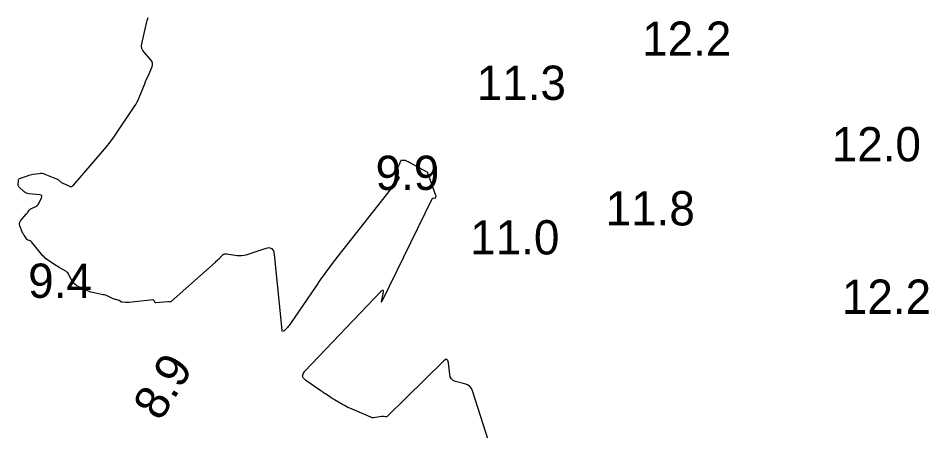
# Model space of a CAD drawing. Extents: x 1023796 to 1112670, y 656573 to 837340.
# Drawn here: x 1100589.5 to 1100722.2, y 687852.9 to 687913 of the extents above; entities that cross this region are included whole.
import ezdxf

# ---------------------------------------------------------------- set-up
doc = ezdxf.new("R2010")
doc.units = 0
doc.layers.add('V-CHAN-CONT-10FT', color=7, linetype='Continuous')
doc.layers.add('V-TOPO-SOUN', color=7, linetype='Continuous')

msp = doc.modelspace()

# ---------------------------------------------------------------- linework, layer by layer
at = {"layer": 'V-CHAN-CONT-10FT'}
msp.add_lwpolyline([(1100658.45, 687850.15), (1100655.72, 687858.67), (1100655.57, 687859.01), (1100655.35, 687859.28), (1100655.07, 687859.49), (1100654.73, 687859.63), (1100653.23, 687860.05), (1100652.89, 687860.2), (1100652.64, 687860.41), (1100652.47, 687860.69), (1100652.39, 687861.05), (1100652.19, 687862.78), (1100652.12, 687863.11), (1100651.97, 687863.26), (1100651.77, 687863.23), (1100651.5, 687863.03), (1100643.31, 687854.98), (1100643.25, 687854.94), (1100643.18, 687854.9), (1100643.11, 687854.89), (1100643.04, 687854.89), (1100642.73, 687854.93), (1100642.65, 687854.94), (1100642.57, 687854.94), (1100642.49, 687854.94), (1100642.42, 687854.93), (1100641.27, 687854.75), (1100641.25, 687854.75), (1100641.24, 687854.74), (1100641.23, 687854.74), (1100641.21, 687854.74), (1100641.16, 687854.72), (1100641.14, 687854.72), (1100641.13, 687854.72), (1100641.12, 687854.72), (1100641.1, 687854.72), (1100640.97, 687854.78), (1100640.94, 687854.79), (1100640.92, 687854.8), (1100640.89, 687854.82), (1100640.86, 687854.83), (1100637.8, 687856.14), (1100637.54, 687856.26), (1100637.27, 687856.39), (1100637.02, 687856.53), (1100636.76, 687856.67), (1100635.6, 687857.37), (1100635.43, 687857.47), (1100635.26, 687857.58), (1100635.09, 687857.68), (1100634.92, 687857.79), (1100634.26, 687858.23), (1100634.1, 687858.34), (1100633.94, 687858.45), (1100633.77, 687858.56), (1100633.61, 687858.68), (1100631.39, 687860.21), (1100631.06, 687860.51), (1100630.93, 687860.83), (1100630.99, 687861.17), (1100631.25, 687861.54), (1100642.37, 687873.22), (1100642.54, 687873.38), (1100642.65, 687873.4), (1100642.69, 687873.3), (1100642.66, 687873.07), (1100642.42, 687871.89), (1100642.39, 687871.67), (1100642.4, 687871.59), (1100642.46, 687871.65), (1100642.57, 687871.84), (1100649.81, 687886.66), (1100649.84, 687886.71), (1100649.87, 687886.74), (1100649.92, 687886.77), (1100649.97, 687886.78), (1100650.24, 687886.81), (1100650.28, 687886.82), (1100650.3, 687886.84), (1100650.32, 687886.87), (1100650.34, 687886.9), (1100650.38, 687887.05), (1100650.39, 687887.08), (1100650.39, 687887.12), (1100650.38, 687887.16), (1100650.37, 687887.19), (1100649.44, 687889.76), (1100649.41, 687889.84), (1100649.38, 687889.92), (1100649.35, 687890), (1100649.32, 687890.08), (1100649.21, 687890.39), (1100649.18, 687890.47), (1100649.14, 687890.53), (1100649.08, 687890.59), (1100649.01, 687890.63), (1100646.51, 687891.99), (1100646.46, 687892.02), (1100646.41, 687892.04), (1100646.36, 687892.07), (1100646.31, 687892.09), (1100646.09, 687892.2), (1100646.05, 687892.22), (1100646.01, 687892.23), (1100645.97, 687892.24), (1100645.92, 687892.25), (1100645.75, 687892.27), (1100645.71, 687892.27), (1100645.66, 687892.27), (1100645.62, 687892.27), (1100645.58, 687892.27), (1100645.37, 687892.27), (1100645.32, 687892.26), (1100645.28, 687892.25), (1100645.26, 687892.22), (1100645.23, 687892.18), (1100645.08, 687891.79), (1100645.05, 687891.72), (1100645.01, 687891.64), (1100644.97, 687891.57), (1100644.92, 687891.5), (1100644.36, 687890.77), (1100644.29, 687890.65), (1100644.28, 687890.55), (1100644.32, 687890.45), (1100644.4, 687890.35), (1100644.86, 687889.98), (1100644.95, 687889.88), (1100644.99, 687889.78), (1100644.97, 687889.67), (1100644.91, 687889.56), (1100635.55, 687877.62), (1100634.84, 687876.71), (1100634.16, 687875.79), (1100633.49, 687874.85), (1100632.84, 687873.91), (1100629.18, 687868.48), (1100629.07, 687868.34), (1100628.96, 687868.2), (1100628.85, 687868.07), (1100628.73, 687867.94), (1100628.22, 687867.45), (1100628.11, 687867.36), (1100628.02, 687867.35), (1100627.96, 687867.41), (1100627.93, 687867.55), (1100626.85, 687878.58), (1100626.72, 687879.1), (1100626.47, 687879.41), (1100626.08, 687879.52), (1100625.56, 687879.43), (1100622.65, 687878.48), (1100622.34, 687878.4), (1100622.03, 687878.36), (1100621.71, 687878.35), (1100621.4, 687878.38), (1100619.84, 687878.61), (1100619.67, 687878.62), (1100619.51, 687878.59), (1100619.36, 687878.52), (1100619.22, 687878.41), (1100618.7, 687877.9), (1100618.57, 687877.78), (1100618.44, 687877.65), (1100618.3, 687877.53), (1100618.17, 687877.41), (1100611.75, 687871.7), (1100611.72, 687871.68), (1100611.68, 687871.66), (1100611.64, 687871.66), (1100611.6, 687871.66), (1100611.44, 687871.67), (1100611.39, 687871.68), (1100611.35, 687871.68), (1100611.31, 687871.68), (1100611.27, 687871.67), (1100609.54, 687871.5), (1100609.49, 687871.5), (1100609.44, 687871.52), (1100609.41, 687871.55), (1100609.38, 687871.6), (1100609.3, 687871.83), (1100609.28, 687871.87), (1100609.24, 687871.91), (1100609.2, 687871.92), (1100609.14, 687871.93), (1100605.6, 687871.56), (1100605.49, 687871.55), (1100605.38, 687871.55), (1100605.27, 687871.55), (1100605.16, 687871.56), (1100604.58, 687871.61), (1100604.54, 687871.61), (1100604.51, 687871.63), (1100604.47, 687871.65), (1100604.44, 687871.67), (1100604.33, 687871.79), (1100604.31, 687871.81), (1100604.27, 687871.84), (1100604.24, 687871.85), (1100604.2, 687871.86), (1100603.64, 687872), (1100603.53, 687872.03), (1100603.43, 687872.07), (1100603.33, 687872.11), (1100603.23, 687872.15), (1100602.51, 687872.49), (1100602.35, 687872.56), (1100602.19, 687872.62), (1100602.03, 687872.66), (1100601.87, 687872.7), (1100600.53, 687872.95), (1100600.29, 687873), (1100600.05, 687873.07), (1100599.81, 687873.15), (1100599.58, 687873.25), (1100598.29, 687873.86), (1100598.26, 687873.88), (1100598.22, 687873.89), (1100598.19, 687873.91), (1100598.15, 687873.93), (1100598.02, 687873.99), (1100597.99, 687874), (1100597.95, 687874.02), (1100597.92, 687874.04), (1100597.89, 687874.07), (1100597.53, 687874.37), (1100597.46, 687874.43), (1100597.41, 687874.5), (1100597.36, 687874.57), (1100597.31, 687874.65), (1100596.9, 687875.56), (1100596.8, 687875.73), (1100596.69, 687875.88), (1100596.55, 687876.01), (1100596.39, 687876.12), (1100595.45, 687876.66), (1100595.24, 687876.79), (1100595.03, 687876.92), (1100594.82, 687877.05), (1100594.61, 687877.19), (1100593.79, 687877.73), (1100593.59, 687877.88), (1100593.4, 687878.03), (1100593.23, 687878.2), (1100593.07, 687878.39), (1100591.4, 687880.41), (1100591.35, 687880.46), (1100591.3, 687880.5), (1100591.24, 687880.54), (1100591.18, 687880.56), (1100590.91, 687880.65), (1100590.85, 687880.67), (1100590.79, 687880.71), (1100590.74, 687880.75), (1100590.7, 687880.8), (1100590.31, 687881.38), (1100590.23, 687881.5), (1100590.16, 687881.62), (1100590.1, 687881.74), (1100590.04, 687881.87), (1100589.69, 687882.75), (1100589.64, 687882.94), (1100589.64, 687883.12), (1100589.69, 687883.29), (1100589.8, 687883.45), (1100590.64, 687884.45), (1100590.69, 687884.52), (1100590.75, 687884.59), (1100590.8, 687884.66), (1100590.85, 687884.73), (1100591.04, 687885.02), (1100591.09, 687885.09), (1100591.15, 687885.15), (1100591.22, 687885.2), (1100591.3, 687885.24), (1100592.02, 687885.57), (1100592.16, 687885.65), (1100592.28, 687885.75), (1100592.38, 687885.86), (1100592.46, 687886), (1100592.85, 687886.84), (1100592.91, 687887), (1100592.88, 687887.13), (1100592.79, 687887.21), (1100592.62, 687887.25), (1100591.02, 687887.41), (1100590.83, 687887.45), (1100590.65, 687887.51), (1100590.49, 687887.6), (1100590.33, 687887.72), (1100589.65, 687888.32), (1100589.56, 687888.42), (1100589.5, 687888.53), (1100589.46, 687888.65), (1100589.46, 687888.78), (1100589.49, 687889.33), (1100589.52, 687889.46), (1100589.57, 687889.56), (1100589.66, 687889.64), (1100589.77, 687889.7), (1100590.79, 687890.05), (1100591, 687890.12), (1100591.21, 687890.17), (1100591.43, 687890.22), (1100591.64, 687890.26), (1100592.52, 687890.4), (1100592.73, 687890.42), (1100592.95, 687890.41), (1100593.16, 687890.37), (1100593.36, 687890.3), (1100595.03, 687889.61), (1100595.1, 687889.58), (1100595.18, 687889.54), (1100595.25, 687889.49), (1100595.31, 687889.44), (1100595.57, 687889.21), (1100595.64, 687889.16), (1100595.71, 687889.11), (1100595.78, 687889.07), (1100595.86, 687889.03), (1100596.85, 687888.56), (1100597.03, 687888.5), (1100597.21, 687888.5), (1100597.36, 687888.56), (1100597.51, 687888.69), (1100601.77, 687893.59), (1100602.34, 687894.27), (1100602.88, 687894.96), (1100603.41, 687895.67), (1100603.91, 687896.39), (1100606.38, 687900.12), (1100606.6, 687900.46), (1100606.8, 687900.81), (1100606.98, 687901.18), (1100607.14, 687901.55), (1100607.76, 687903.13), (1100607.9, 687903.47), (1100608.04, 687903.81), (1100608.19, 687904.15), (1100608.34, 687904.49), (1100608.95, 687905.85), (1100609.05, 687906.17), (1100609.05, 687906.47), (1100608.96, 687906.75), (1100608.76, 687907.02), (1100607.81, 687908.07), (1100607.61, 687908.34), (1100607.49, 687908.63), (1100607.45, 687908.95), (1100607.49, 687909.28), (1100608.05, 687911.89), (1100608.16, 687912.3), (1100608.28, 687912.71), (1100608.43, 687913.12)], dxfattribs=at)

# ---------------------------------------------------------------- texts
at = {"layer": 'V-TOPO-SOUN'}
for s, p in [('12.2 ', (1100680.44, 687907.54)), ('11.3 ', (1100656.32, 687901.11)), ('12.0 ', (1100708.09, 687892.15)), ('9.9', (1100641.57, 687887.98)), ('11.8 ', (1100675.12, 687882.8)), ('11.0 ', (1100655.37, 687878.57)), ('9.4', (1100590.91, 687872.24)), ('12.2 ', (1100709.57, 687869.91))]:
    msp.add_text(s, height=5, dxfattribs=at).set_placement(p)
msp.add_text('8.9', height=5, rotation=58.4285, dxfattribs=at).set_placement((1100610.2, 687854.1))

doc.saveas('drawing.dxf')
